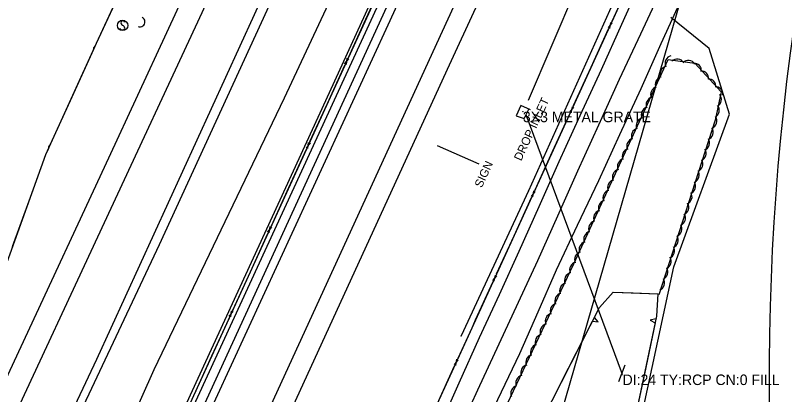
# Model space of a CAD drawing. Extents: x 978516 to 993312, y 1836504 to 1846212.
# Drawn here: x 980200.6 to 980566.5, y 1839569.2 to 1839749.4 of the extents above; entities that cross this region are included whole.
import ezdxf

# ---------------------------------------------------------------- set-up
doc = ezdxf.new("R2010")
doc.units = 0
for name, color, linetype in [('R_Proposed Road', 7, 'Continuous'), ('S_BASELINE', 7, 'Continuous'), ('S_CROSS_DRAIN', 7, 'Continuous'), ('S_CROSS_DRAIN_ANNOT', 7, 'Continuous'), ('S_DRG_PT_SYM', 7, 'Continuous'), ('S_DROP_INLET', 7, 'Continuous'), ('S_DROP_INLET_ANNOT', 7, 'Continuous'), ('S_EDGE_PAVEMENT', 7, 'Continuous'), ('S_FENCE', 7, 'Continuous'), ('S_HEADWALL', 7, 'Continuous'), ('S_MISC_BOUNDARY', 7, 'Continuous'), ('S_MISC_STRUCTURES', 7, 'Continuous'), ('S_PAVEMENT_CROWN', 7, 'Continuous'), ('S_SANITARY_SEWER', 7, 'Continuous'), ('S_SHOULDER', 7, 'Continuous'), ('S_SIGN', 7, 'Continuous'), ('S_SIGN_ANNOT', 7, 'Continuous'), ('S_STREAM', 7, 'Continuous'), ('S_TREE', 7, 'Continuous'), ('S_UTL_PT_SYM', 7, 'Continuous')]:
    doc.layers.add(name, color=color, linetype=linetype)

msp = doc.modelspace()

# ---------------------------------------------------------------- linework, layer by layer
at = {"layer": 'R_Proposed Road'}
msp.add_arc((981731.15, 1839579.08), 1171.92, 171.86988, 253.16792, dxfattribs=at)
at = {"layer": 'S_BASELINE'}
msp.add_line((980298.29, 1839000.45), (980563.31, 1839916.26), dxfattribs=at)
at = {"layer": 'S_CROSS_DRAIN'}
msp.add_line((980489.44, 1839578.77), (980443.6, 1839702.13), dxfattribs=at)
msp.add_arc((980259.96, 1839746.24), 2.3, 244.8098, 65.139, dxfattribs=at)
at = {"layer": 'S_DRG_PT_SYM'}
for points in [[(980442.04, 1839703.64), (980442.04, 1839703.69), (980442.04, 1839703.64), (980441.99, 1839703.64), (980442.04, 1839703.64), (980442.04, 1839703.59), (980442.04, 1839703.64), (980442.09, 1839703.64)], [(980443.6, 1839702.13), (980443.6, 1839702.18), (980443.6, 1839702.13), (980443.55, 1839702.13), (980443.6, 1839702.13), (980443.6, 1839702.08), (980443.6, 1839702.13), (980443.65, 1839702.13)], [(980489.44, 1839578.77), (980489.44, 1839578.82), (980489.44, 1839578.77), (980489.39, 1839578.77), (980489.44, 1839578.77), (980489.44, 1839578.72), (980489.44, 1839578.77), (980489.49, 1839578.77)]]:
    msp.add_lwpolyline(points, dxfattribs=at)
at = {"layer": 'S_DROP_INLET'}
msp.add_lwpolyline([(980445.67, 1839704.46), (980441.12, 1839706.63), (980438.83, 1839701.68), (980442.56, 1839700.35), (980444.79, 1839704.76)], dxfattribs=at)
at = {"layer": 'S_EDGE_PAVEMENT'}
for points in [[(980465.79, 1840080.05), (980361.97, 1839853.93), (980239.26, 1839585.97), (980148.57, 1839394.1)], [(980126.88, 1839403.85), (980196.62, 1839551.16), (980289.48, 1839750.77), (980327.63, 1839834.85), (980368.21, 1839932.46), (980404.32, 1840018.58), (980426.44, 1840071.6)], [(980201.41, 1839360.33), (980296.04, 1839567.28), (980377.89, 1839744.86), (980518.13, 1840050.12)], [(980540.59, 1840039.64), (980403.67, 1839741.74), (980283.56, 1839480.3), (980223.73, 1839350.9)], [(980402.22, 1839553.42), (980411.79, 1839574.85), (980421.37, 1839596.29), (980430.84, 1839616.81), (980440.31, 1839637.33), (980449.8, 1839658.63), (980459.29, 1839679.93), (980469.33, 1839701.79), (980479.37, 1839723.65), (980489.06, 1839745.16), (980498.76, 1839766.67)], [(980332.09, 1839352.64), (980341.2, 1839372.97), (980350.79, 1839393.98), (980360.38, 1839414.99), (980370.47, 1839437.36), (980380.56, 1839459.72), (980390.29, 1839480.77), (980400.03, 1839501.83), (980409.94, 1839523.45), (980419.86, 1839545.08), (980430.18, 1839566.93), (980440.5, 1839588.77), (980449.23, 1839608.6), (980457.97, 1839628.42), (980468.06, 1839649.68), (980478.16, 1839670.94), (980488.21, 1839692.76), (980498.25, 1839714.58), (980507.83, 1839735.95), (980517.41, 1839757.31)]]:
    msp.add_lwpolyline(points, dxfattribs=at)
at = {"layer": 'S_FENCE'}
for p, q in [((980484.35, 1839745.77), (980482.54, 1839743.42)), ((980483.73, 1839746.03), (980483.16, 1839743.16)), ((980357.2, 1839726.42), (980359.25, 1839728.72)), ((980358.06, 1839726.11), (980358.39, 1839729.03)), ((980466.05, 1839705.75), (980464.24, 1839703.4)), ((980465.43, 1839706.01), (980464.86, 1839703.14)), ((980339.73, 1839686.12), (980340.06, 1839689.03)), ((980338.87, 1839686.42), (980340.93, 1839688.73)), ((980447.75, 1839665.74), (980445.93, 1839663.38)), ((980447.13, 1839665.99), (980446.55, 1839663.13)), ((980320.54, 1839646.43), (980322.6, 1839648.73)), ((980321.4, 1839646.12), (980321.74, 1839649.04)), ((980429.44, 1839625.72), (980427.63, 1839623.37)), ((980428.82, 1839625.98), (980428.25, 1839623.11)), ((980302.21, 1839606.43), (980304.27, 1839608.74)), ((980303.07, 1839606.13), (980303.41, 1839609.04)), ((980411.12, 1839585.7), (980409.32, 1839583.37)), ((980410.51, 1839585.98), (980409.93, 1839583.09))]:
    msp.add_line(p, q, dxfattribs=at)
for points in [[(980202.43, 1839387.61), (980380.72, 1839776.65), (980496.88, 1840028.84)], [(980565.81, 1839924.67), (980417.69, 1839600.84), (980301.05, 1839346.41)], [(980367.39, 1839747.57), (980375.72, 1839765.75)], [(980492.6, 1839764.6), (980484.28, 1839746.41)], [(980359.06, 1839729.39), (980367.39, 1839747.57)], [(980482.61, 1839742.77), (980474.29, 1839724.58)], [(980349.06, 1839707.57), (980357.39, 1839725.75)], [(980474.29, 1839724.58), (980465.98, 1839706.4)], [(980340.73, 1839689.39), (980349.06, 1839707.57)], [(980464.31, 1839702.76), (980455.99, 1839684.57)], [(980330.73, 1839667.58), (980339.06, 1839685.76)], [(980455.99, 1839684.57), (980447.67, 1839666.38)], [(980322.4, 1839649.4), (980330.73, 1839667.58)], [(980446.01, 1839662.74), (980437.69, 1839644.55)], [(980312.4, 1839627.58), (980320.74, 1839645.76)], [(980437.69, 1839644.55), (980429.37, 1839626.36)], [(980304.07, 1839609.4), (980312.4, 1839627.58)], [(980427.7, 1839622.73), (980419.39, 1839604.54)], [(980294.08, 1839587.59), (980302.41, 1839605.77)], [(980419.39, 1839604.54), (980417.69, 1839600.84), (980411.05, 1839586.35)], [(980285.74, 1839569.41), (980294.08, 1839587.59)], [(980409.39, 1839582.72), (980401.05, 1839564.53)]]:
    msp.add_lwpolyline(points, dxfattribs=at)
at = {"layer": 'S_HEADWALL'}
msp.add_lwpolyline([(980490.57, 1839583.17), (980487.46, 1839575.29)], dxfattribs=at)
at = {"layer": 'S_MISC_BOUNDARY'}
msp.add_lwpolyline([(980585.13, 1839549.74), (980514.32, 1839551.93), (980498.64, 1839559.29), (980513.9, 1839629.87), (980540.26, 1839702.44), (980530.68, 1839733.66), (980512.35, 1839748.43)], dxfattribs=at)
at = {"layer": 'S_MISC_STRUCTURES'}
for points in [[(980202.41, 1839392.13), (980348.29, 1839708.93), (980495.02, 1840029.17)], [(980498.88, 1840028.87), (980389.83, 1839790.78), (980205.82, 1839391.17)]]:
    msp.add_lwpolyline(points, dxfattribs=at)
at = {"layer": 'S_PAVEMENT_CROWN'}
msp.add_lwpolyline([(980326.95, 1839365.72), (980332.08, 1839377.71), (980341.25, 1839398.49), (980350.42, 1839419.26), (980360.73, 1839441.89), (980371.03, 1839464.51), (980380.51, 1839484.99), (980389.98, 1839505.47), (980400.25, 1839527.54), (980410.53, 1839549.61), (980420.67, 1839571.5), (980430.81, 1839593.39), (980439.97, 1839613.13), (980449.12, 1839632.87), (980458.63, 1839654.22), (980468.13, 1839675.58), (980478.08, 1839697.35), (980488.03, 1839719.12), (980498.05, 1839740.6), (980508.06, 1839762.09)], dxfattribs=at)
at = {"layer": 'S_SANITARY_SEWER'}
for p, q in [((980497.83, 1839784.15), (980444.63, 1839665.98)), ((980444.63, 1839665.98), (980412.63, 1839597.07))]:
    msp.add_line(p, q, dxfattribs=at)
at = {"layer": 'S_SHOULDER'}
for points in [[(980151.66, 1839391.69), (980269.19, 1839640.61), (980347.28, 1839810.57), (980468.81, 1840075.4)], [(980417.23, 1840072.83), (980371.74, 1839966.44), (980286.25, 1839770.96), (980244.98, 1839681.51), (980161.29, 1839502.35), (980115.93, 1839406.81)], [(980513.78, 1840051.22), (980471.05, 1839956.57), (980383.39, 1839766.88), (980210.41, 1839390.11)], [(980244.19, 1839370.77), (980406.2, 1839723.87), (980548.48, 1840031.9)]]:
    msp.add_lwpolyline(points, dxfattribs=at)
at = {"layer": 'S_SIGN'}
msp.add_lwpolyline([(980421.23, 1839678.64), (980401.44, 1839687.42)], dxfattribs=at)
msp.add_circle((980251.63, 1839744.62), 2.49, dxfattribs=at)
for centre, radius, start, end in [((980252.32, 1839745.94), 1.5, 167.1196, 241.9813), ((980251.71, 1839745.89), 0.95, 16.5258, 156.8957), ((980251.22, 1839743.28), 1.4, 358.6529, 73.7063), ((980251.48, 1839743.8), 1.28, 204.641, 335.359)]:
    msp.add_arc(centre, radius, start, end, dxfattribs=at)
at = {"layer": 'S_STREAM'}
for points in [[(980444.77, 1839709.04), (980467.16, 1839761.88), (980525.63, 1839876.58)], [(980164.48, 1839355.62), (980217.62, 1839471.41), (980266.7, 1839581.21), (980328.68, 1839710.13), (980364.81, 1839787.48)]]:
    msp.add_lwpolyline(points, dxfattribs=at)
at = {"layer": 'S_TREE'}
for p, q in [((980238.64, 1839734.98), (980237.82, 1839733.98)), ((980237.82, 1839733.98), (980237.83, 1839733.21)), ((980217.15, 1839687.99), (980216.33, 1839686.98)), ((980216.33, 1839686.98), (980216.34, 1839686.21)), ((980477.9, 1839603.8), (980476.05, 1839605.87)), ((980505.31, 1839605.16), (980502.53, 1839604.54)), ((980475.16, 1839604.12), (980477.9, 1839603.8)), ((980502.53, 1839604.54), (980504.91, 1839603.27))]:
    msp.add_line(p, q, dxfattribs=at)
for points in [[(980451.06, 1840177.34), (980432.38, 1840120.5), (980385.86, 1840019.89), (980363.27, 1839971.03), (980340.24, 1839928.28), (980329.29, 1839909.87), (980321.38, 1839892.93), (980308.91, 1839865.95), (980270.66, 1839803.81), (980256.22, 1839773.01), (980239.08, 1839735.95), (980214.9, 1839683.05), (980186.75, 1839605.07), (980147.41, 1839522.39), (980100.67, 1839423.01), (980078.78, 1839381.81), (980055.31, 1839350.37), (980026.29, 1839341.43), (980023.35, 1839319.11), (980037.67, 1839295.22)], [(980249.09, 1839757.59), (980239.08, 1839735.95), (980238.64, 1839734.98)], [(980237.83, 1839733.21), (980227.49, 1839710.6)], [(980307.33, 1839200.05), (980309.82, 1839248.09), (980320.42, 1839294.69), (980323.36, 1839317.17), (980358.51, 1839398.51), (980412.01, 1839517.4), (980466.23, 1839631.29), (980505.14, 1839715.45), (980511.1, 1839728.35), (980523.75, 1839726.62), (980536.27, 1839712.98), (980533.53, 1839699.57), (980506.71, 1839616.66)], [(980227.49, 1839710.6), (980217.15, 1839687.99)], [(980216.34, 1839686.21), (980214.9, 1839683.05), (980207.62, 1839662.87)], [(980207.62, 1839662.87), (980199.15, 1839639.42)], [(980325.31, 1839247.24), (980343.09, 1839312.72), (980358.52, 1839360.46), (980390.75, 1839430.32), (980414.46, 1839481.59), (980429.58, 1839514.26), (980455.88, 1839566.39), (980478.46, 1839610.57), (980484.98, 1839617.89), (980506.26, 1839617.17), (980505.6, 1839606.51), (980495.08, 1839556.87), (980472.69, 1839506.6), (980444.04, 1839444.64), (980424.42, 1839403.58), (980405.36, 1839370.2), (980387.48, 1839326.74), (980361.33, 1839256.31), (980348.29, 1839210.19), (980322.03, 1839180.92), (980320.13, 1839195.56), (980324.96, 1839245)], [(980476.05, 1839605.87), (980478.46, 1839610.57), (980484.98, 1839617.89), (980494.42, 1839617.57)], [(980494.42, 1839617.57), (980506.26, 1839617.17), (980505.6, 1839606.51), (980505.31, 1839605.16)], [(980463.78, 1839581.86), (980475.16, 1839604.12)], [(980504.91, 1839603.27), (980499.8, 1839579.15)], [(980452.44, 1839559.59), (980455.88, 1839566.39), (980463.78, 1839581.86)], [(980499.8, 1839579.15), (980495.08, 1839556.87), (980494.31, 1839555.14)]]:
    msp.add_lwpolyline(points, dxfattribs=at)
for centre, major_axis, ratio, start_param, end_param in [((980513.13, 1839726.74), (-1.53, -3.31), 0.943414, 3.825789, 5.598989), ((980515.42, 1839725.01), (-3.6, 0.53), 0.996254, 3.837129, 5.610329), ((980520.66, 1839724.37), (-3.6, 0.53), 0.996254, 3.837129, 5.610329), ((980523.52, 1839723.02), (1.66, 3.24), 0.911523, 5.070748, 6.843948), ((980510.73, 1839721.63), (-1.53, -3.31), 0.943414, 3.825789, 5.598989), ((980526.91, 1839719.33), (1.66, 3.24), 0.911523, 5.070748, 6.843948), ((980508.44, 1839716.69), (-1.53, -3.31), 0.943414, 3.825789, 5.598989), ((980530.41, 1839715.48), (1.66, 3.24), 0.911523, 5.070748, 6.843948), ((980506.25, 1839711.87), (-1.61, -3.27), 0.943363, 3.85101, 5.624211), ((980533.68, 1839711.81), (1.66, 3.24), 0.911523, 5.070748, 6.843948), ((980532.98, 1839709.42), (0.73, 3.57), 0.945018, 3.825789, 5.598989), ((980504.09, 1839707.04), (-1.61, -3.27), 0.943363, 3.85101, 5.624211), ((980501.79, 1839702.23), (-1.61, -3.27), 0.943363, 3.85101, 5.624211), ((980531.95, 1839704.21), (0.73, 3.57), 0.945018, 3.825789, 5.598989), ((980499.39, 1839697.12), (-1.61, -3.27), 0.943363, 3.85101, 5.624211), ((980530.78, 1839699.13), (1.72, 3.21), 0.94165, 4.0138, 5.787001), ((980497.11, 1839692.18), (-1.61, -3.27), 0.943363, 3.85101, 5.624211), ((980529.02, 1839693.78), (1.72, 3.21), 0.94165, 4.0138, 5.787001), ((980494.91, 1839687.35), (-1.61, -3.27), 0.943363, 3.85101, 5.624211), ((980527.31, 1839688.73), (1.72, 3.21), 0.94165, 4.0138, 5.787001), ((980492.76, 1839682.53), (-1.61, -3.27), 0.943363, 3.85101, 5.624211), ((980525.76, 1839683.7), (1.72, 3.21), 0.94165, 4.0138, 5.787001), ((980490.46, 1839677.71), (-1.61, -3.27), 0.943363, 3.85101, 5.624211), ((980524.16, 1839678.65), (1.72, 3.21), 0.94165, 4.0138, 5.787001), ((980488.06, 1839672.6), (-1.61, -3.27), 0.943363, 3.85101, 5.624211), ((980522.48, 1839673.49), (1.72, 3.21), 0.94165, 4.0138, 5.787001), ((980485.77, 1839667.66), (-1.61, -3.27), 0.943363, 3.85101, 5.624211), ((980520.72, 1839668.13), (1.72, 3.21), 0.94165, 4.0138, 5.787001), ((980483.58, 1839662.84), (-1.61, -3.27), 0.943363, 3.85101, 5.624211), ((980519.01, 1839663.09), (1.72, 3.21), 0.94165, 4.0138, 5.787001), ((980481.42, 1839658.01), (-1.61, -3.27), 0.943363, 3.85101, 5.624211), ((980517.46, 1839658.05), (1.72, 3.21), 0.94165, 4.0138, 5.787001), ((980479.12, 1839653.2), (-1.61, -3.27), 0.943363, 3.85101, 5.624211), ((980515.86, 1839653), (1.72, 3.21), 0.94165, 4.0138, 5.787001), ((980476.72, 1839648.09), (-1.61, -3.27), 0.943363, 3.85101, 5.624211), ((980514.19, 1839647.84), (1.72, 3.21), 0.94165, 4.0138, 5.787001), ((980474.44, 1839643.15), (-1.61, -3.27), 0.943363, 3.85101, 5.624211), ((980472.24, 1839638.32), (-1.61, -3.27), 0.943363, 3.85101, 5.624211), ((980512.42, 1839642.48), (1.72, 3.21), 0.94165, 4.0138, 5.787001), ((980510.72, 1839637.44), (1.72, 3.21), 0.94165, 4.0138, 5.787001), ((980470.09, 1839633.5), (-1.61, -3.27), 0.943363, 3.85101, 5.624211), ((980509.16, 1839632.4), (1.72, 3.21), 0.94165, 4.0138, 5.787001), ((980467.75, 1839628.66), (-1.57, -3.29), 0.943477, 3.825789, 5.598989), ((980465.3, 1839623.57), (-1.57, -3.29), 0.943477, 3.825789, 5.598989), ((980507.56, 1839627.36), (1.72, 3.21), 0.94165, 4.0138, 5.787001), ((980505.89, 1839622.19), (1.72, 3.21), 0.94165, 4.0138, 5.787001), ((980462.96, 1839618.66), (-1.57, -3.29), 0.943477, 3.825789, 5.598989), ((980460.71, 1839613.86), (-1.57, -3.29), 0.943477, 3.825789, 5.598989), ((980458.5, 1839609.06), (-1.57, -3.29), 0.943477, 3.825789, 5.598989), ((980456.14, 1839604.27), (-1.57, -3.29), 0.943477, 3.825789, 5.598989), ((980453.69, 1839599.18), (-1.57, -3.29), 0.943477, 3.825789, 5.598989), ((980451.35, 1839594.27), (-1.57, -3.29), 0.943477, 3.825789, 5.598989), ((980449.1, 1839589.47), (-1.57, -3.29), 0.943477, 3.825789, 5.598989), ((980446.89, 1839584.67), (-1.57, -3.29), 0.943477, 3.825789, 5.598989), ((980444.53, 1839579.88), (-1.57, -3.29), 0.943477, 3.825789, 5.598989), ((980442.08, 1839574.8), (-1.57, -3.29), 0.943477, 3.825789, 5.598989), ((980439.74, 1839569.88), (-1.57, -3.29), 0.943477, 3.825789, 5.598989)]:
    msp.add_ellipse(centre, major_axis=major_axis, ratio=ratio, start_param=start_param, end_param=end_param, dxfattribs=at)
at = {"layer": 'S_UTL_PT_SYM'}
for points in [[(980444.63, 1839665.98), (980444.63, 1839666.03), (980444.63, 1839665.98), (980444.58, 1839665.98), (980444.63, 1839665.98), (980444.63, 1839665.93), (980444.63, 1839665.98), (980444.68, 1839665.98)], [(980444.63, 1839665.98), (980444.63, 1839666.03), (980444.63, 1839665.98), (980444.58, 1839665.98), (980444.63, 1839665.98), (980444.63, 1839665.93), (980444.63, 1839665.98), (980444.68, 1839665.98)], [(980412.63, 1839597.07), (980412.63, 1839597.12), (980412.63, 1839597.07), (980412.58, 1839597.07), (980412.63, 1839597.07), (980412.63, 1839597.02), (980412.63, 1839597.07), (980412.68, 1839597.07)], [(980412.63, 1839597.07), (980412.63, 1839597.12), (980412.63, 1839597.07), (980412.58, 1839597.07), (980412.63, 1839597.07), (980412.63, 1839597.02), (980412.63, 1839597.07), (980412.68, 1839597.07)]]:
    msp.add_lwpolyline(points, dxfattribs=at)

# ---------------------------------------------------------------- texts
at = {"layer": 'S_CROSS_DRAIN_ANNOT'}
msp.add_text('DI:24 TY:RCP CN:0 FILL', height=5, dxfattribs=at).set_placement((980489.44, 1839573.77))
at = {"layer": 'S_DROP_INLET_ANNOT'}
msp.add_text('DROP INLET', height=4, rotation=65.1853, dxfattribs=at).set_placement((980441.19, 1839679.94))
msp.add_text('3X3 METAL GRATE', height=5, dxfattribs=at).set_placement((980442.04, 1839698.64))
at = {"layer": 'S_SIGN_ANNOT'}
msp.add_text('SIGN', height=4, rotation=65.1853, dxfattribs=at).set_placement((980422.44, 1839667.16))

doc.saveas('drawing.dxf')
